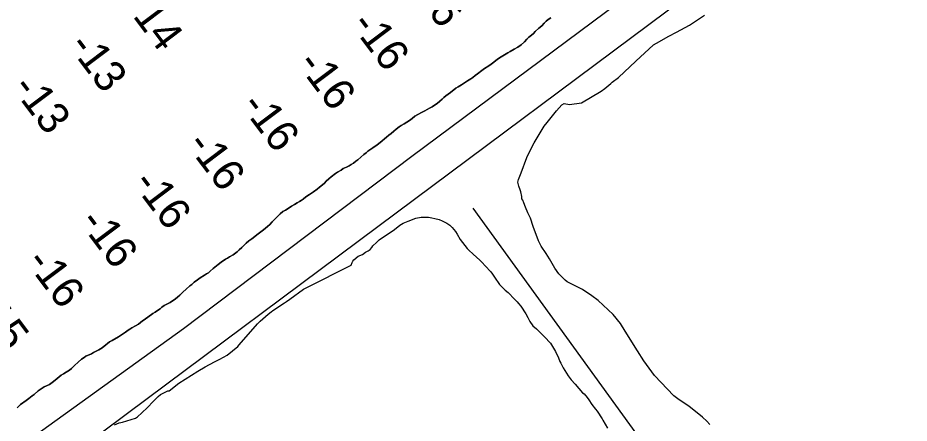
# Model space of a CAD drawing. Extents: x 3683613 to 3738215, y 469626 to 495384.
# Drawn here: x 3693268 to 3694543, y 490673 to 491252 of the extents above; entities that cross this region are included whole.
import ezdxf

# ---------------------------------------------------------------- set-up
doc = ezdxf.new("R2010")
doc.units = 0
for name, color, linetype in [('V-LEVE-TOET', 7, 'Continuous'), ('V-RIVR-JETY', 7, 'Continuous'), ('V-SITE-VEGE', 7, 'Continuous'), ('V-TOPO-SHOR', 7, 'Continuous'), ('V-TOPO-SPOT', 7, 'Continuous')]:
    doc.layers.add(name, color=color, linetype=linetype)

msp = doc.modelspace()

# ---------------------------------------------------------------- linework, layer by layer
at = {"layer": 'V-LEVE-TOET'}
msp.add_lwpolyline([(3692742.2, 490254.9), (3693119.2, 490531), (3693505.2, 490808.5), (3693831.6, 491054.9), (3694164.5, 491302.4), (3694594.4, 491615), (3694776.6, 491744.1), (3694908.8, 491836.2), (3695045.7, 491937.3), (3695073, 491960.6), (3695095.4, 491971.2), (3695099.9, 491970), (3695106.2, 491964.6), (3695111.3, 491953.8), (3695114, 491939.2), (3695107.6, 491925.6), (3695067.8, 491896.4), (3694823.2, 491720.7), (3694504.8, 491489.9), (3694223, 491282.1), (3693783.2, 490953.5), (3693425, 490687.1), (3693111.9, 490453.6), (3692756, 490200.1)], dxfattribs=at)
at = {"layer": 'V-RIVR-JETY'}
for points in [[(3693999.1, 491224.6), (3694002.9, 491227.6), (3694005.5, 491230), (3694007.9, 491232.9), (3694013.4, 491237.5), (3694017.7, 491241.1), (3694021.1, 491244.6), (3694023.9, 491247.6), (3694026.9, 491250), (3694030.3, 491252.6)], [(3693594.9, 490930.5), (3693598.7, 490933.5), (3693602.6, 490936.6), (3693611.9, 490943.6), (3693619.4, 490949.4), (3693622.4, 490951.8), (3693625, 490954.2), (3693628.6, 490957), (3693631.8, 490960.7), (3693635.5, 490964.7), (3693640, 490969), (3693643.2, 490972.2), (3693647.2, 490975.4), (3693650.8, 490977.6), (3693656.1, 490980.8), (3693659.7, 490983.2), (3693663.8, 490985.5), (3693667.6, 490987.9), (3693671, 490989.7), (3693673.5, 490991.5), (3693676.1, 490993.3), (3693680.1, 490996.7), (3693685.4, 490999.9), (3693691, 491003.9), (3693696.3, 491007.7), (3693699.7, 491010.5), (3693703.9, 491013.9), (3693706.7, 491015.9), (3693708.9, 491018.8), (3693712.9, 491022.2), (3693716.4, 491025.2), (3693722.5, 491030), (3693725.3, 491031.8), (3693730.4, 491034.8), (3693733.4, 491037.2), (3693738, 491039.1), (3693741.8, 491041.1), (3693745, 491042.9), (3693748.2, 491044.7), (3693751.8, 491047.5), (3693754.3, 491049.5), (3693758.8, 491053.3), (3693763.1, 491057.1), (3693766.3, 491059.7), (3693768.9, 491062), (3693771.6, 491063.7), (3693775.7, 491066.8), (3693782.2, 491070.9), (3693786.3, 491074.1), (3693789.3, 491076.5), (3693792.7, 491079.6), (3693795.3, 491082), (3693798.7, 491084.6), (3693802.1, 491087), (3693806.1, 491090.6), (3693809.5, 491093.4), (3693813.4, 491096.4), (3693816.6, 491098.4), (3693820.6, 491100.8), (3693828.4, 491105.8), (3693832.3, 491108.6), (3693836.1, 491111.8), (3693840.1, 491114.2), (3693845.6, 491117.1), (3693850.1, 491119.5), (3693853.5, 491121.5), (3693857.1, 491123.5), (3693860.6, 491125.2), (3693864, 491127.4), (3693867.9, 491130), (3693871.9, 491133.4), (3693874.9, 491136), (3693877.5, 491138.5), (3693880.3, 491140.9), (3693883.5, 491143.3), (3693887.1, 491145.7), (3693894.7, 491151.7), (3693897.9, 491153.9), (3693902.8, 491156.7), (3693907, 491159.5), (3693911.1, 491162.2), (3693915.9, 491165), (3693918.9, 491167.2), (3693922.3, 491169.8), (3693925.5, 491172.4), (3693931.7, 491177), (3693935.7, 491179.8), (3693941.9, 491183.8), (3693945.3, 491186.4), (3693948.9, 491189.2), (3693951.7, 491191.2), (3693955.7, 491194.2), (3693959.3, 491196.6), (3693969.1, 491202.6), (3693972.3, 491204.4), (3693978, 491207.5), (3693983.1, 491210.7), (3693988, 491213.9), (3693992.7, 491217.9), (3693996.3, 491221.8), (3693999.1, 491224.6)], [(3693267, 490695), (3693271.9, 490699.7), (3693280, 490705.3), (3693284, 490708.5), (3693288.5, 490712.1), (3693291.5, 490714.3), (3693297.2, 490719.1), (3693299.8, 490721.1), (3693305.7, 490724.9), (3693309.3, 490726.7), (3693313.3, 490728.6), (3693317.4, 490731.2), (3693321.6, 490734.8), (3693324.4, 490737), (3693330, 490741.9), (3693333.3, 490743.6), (3693337, 490746), (3693342, 490749), (3693345, 490751.4), (3693349.3, 490755.7), (3693354.2, 490760.3), (3693359.1, 490764.5), (3693362.8, 490766.9), (3693365.3, 490768.7), (3693373.5, 490772.4), (3693376.5, 490774), (3693383.9, 490777.7), (3693388.6, 490780.7), (3693393.9, 490784.9), (3693396.4, 490786.9), (3693399.2, 490789.2), (3693402.8, 490791.3), (3693411.9, 490796.7), (3693416.6, 490799.5), (3693422.3, 490803.3), (3693425.9, 490805.9), (3693428.5, 490807.6), (3693431, 490809.4), (3693436.3, 490812.4), (3693440.8, 490814.8), (3693446.3, 490819.2), (3693448.9, 490821), (3693461, 490829.8), (3693464.4, 490831.8), (3693467.8, 490834.2), (3693471.8, 490836.6), (3693474.2, 490838.8), (3693477.6, 490841.2), (3693482, 490843.7), (3693485.8, 490845.5), (3693493.5, 490850.7), (3693496.5, 490853.3), (3693499.7, 490856.1), (3693503.9, 490860.2), (3693508.9, 490864.4), (3693514.2, 490869.2), (3693516.8, 490871.2), (3693520.4, 490874.5), (3693525.1, 490878.1), (3693528.7, 490880.7), (3693535.3, 490884.8), (3693538, 490886.4), (3693540.6, 490888), (3693543.1, 490890.2), (3693547.4, 490894.3), (3693554.7, 490899.9), (3693558.9, 490903.3), (3693565.1, 490907.5), (3693568, 490909.1), (3693571, 490910.9), (3693576.1, 490913.8), (3693581.6, 490917.8), (3693584.6, 490920.6), (3693588.3, 490924.3), (3693591.5, 490927.1), (3693594.9, 490930.5)]]:
    msp.add_lwpolyline(points, dxfattribs=at)
at = {"layer": 'V-SITE-VEGE'}
for points in [[(3694257.8, 490671.2), (3694253.5, 490676.2), (3694247.6, 490681.6), (3694228, 490697.4), (3694214.2, 490706.3), (3694206.3, 490712.1), (3694178.7, 490741.1), (3694163.6, 490762), (3694154.4, 490776.3), (3694136.7, 490804.6), (3694130.2, 490815.6), (3694119.8, 490828.4), (3694098.3, 490848.3), (3694089.2, 490855), (3694075.8, 490864.2), (3694071.1, 490866.4), (3694054, 490875.3), (3694050.9, 490877.4), (3694041.9, 490886.5), (3694036.1, 490894.7), (3694028.5, 490908.2), (3694023.9, 490915.6), (3694016.6, 490926.3), (3694012.8, 490933.6), (3694005, 490954.3), (3694001.3, 490966.1), (3693998.6, 490971.8), (3693997.5, 490973.8), (3693994.1, 490981.6), (3693991.9, 490988.1), (3693990.4, 490991.7), (3693989.2, 490993.8), (3693988.9, 490997), (3693987.5, 491003.9), (3693986.4, 491006.7), (3693984.6, 491012), (3693983.1, 491017.7), (3693984.4, 491021.2), (3693988.3, 491030.8), (3693996.2, 491052.6), (3694000.9, 491062.9), (3694006.9, 491073.6), (3694021.2, 491097.7), (3694025.4, 491102.8), (3694027.1, 491105.2), (3694038.8, 491119.3), (3694046.2, 491127.9), (3694049.5, 491130.2), (3694057.1, 491128.4), (3694074.5, 491130.7), (3694102.3, 491147.5), (3694107.6, 491151.4), (3694116.3, 491158.8), (3694118.3, 491160.7), (3694127.4, 491167.3), (3694152.2, 491190.7), (3694177.4, 491213.6), (3694181.5, 491216.3), (3694199.4, 491226.2), (3694210.4, 491231.9), (3694228.8, 491241.8), (3694250.1, 491256.1)], [(3693826.5, 490961.8), (3693837.5, 490965.9), (3693844.8, 490967.6), (3693855.6, 490967.3), (3693860.4, 490966.8), (3693864.8, 490965.8), (3693870.8, 490964.1), (3693875.2, 490962.3), (3693881.9, 490958.9), (3693885.8, 490956), (3693889.3, 490952.7), (3693894, 490946.9), (3693896.7, 490943.2), (3693900.9, 490935.5), (3693910.9, 490922.7), (3693913.3, 490920.2), (3693919.2, 490914.8), (3693928.9, 490906.1), (3693932.5, 490902.8), (3693936.7, 490897.8), (3693944.5, 490889.2), (3693947.2, 490885.9), (3693949.9, 490881.8), (3693957.2, 490871.5), (3693959.2, 490869.4), (3693965.4, 490863.2), (3693969.4, 490859.9), (3693978.7, 490850.4), (3693982.2, 490846.7), (3693984.2, 490844.2), (3693987.7, 490840.5), (3693994.6, 490829.4), (3693997.6, 490824.1), (3694000.7, 490818.4), (3694004.9, 490812.2), (3694010, 490808.1), (3694013.9, 490803.9), (3694021.3, 490796.5), (3694029.9, 490787.4), (3694034.5, 490780.4), (3694037.2, 490775.5), (3694041.7, 490766.5), (3694043.6, 490761.3), (3694044.7, 490758.8), (3694048.2, 490752.3), (3694055.5, 490740.8), (3694059.7, 490735.1), (3694065.5, 490728.9), (3694076, 490716.5), (3694078, 490715.2), (3694082.7, 490709.9), (3694085, 490706.6), (3694089.2, 490699.7), (3694094.2, 490693.1), (3694096.9, 490690.2), (3694103.9, 490679.1), (3694105, 490677.5), (3694111.5, 490666)], [(3693406.5, 490670.8), (3693413, 490673.8), (3693417.8, 490674.5), (3693436.5, 490680.4), (3693439.4, 490682.3), (3693445.6, 490688.1), (3693453.8, 490695.5), (3693461.7, 490704.1), (3693465.4, 490708), (3693468.7, 490711.2), (3693472.4, 490714.3), (3693476.1, 490716.2), (3693482.6, 490719.2), (3693484.7, 490719.5), (3693498.2, 490730.4), (3693525.7, 490747.6), (3693535.9, 490753.8), (3693549.4, 490761), (3693553, 490762.9), (3693557.1, 490764.8), (3693567.3, 490770.5), (3693583, 490782.9), (3693584.6, 490785.3), (3693610.8, 490815), (3693614.6, 490818.9), (3693626.1, 490829.1), (3693630.6, 490832.1), (3693632.7, 490834.1), (3693649.5, 490845.2), (3693652.3, 490846.8), (3693657.3, 490850.2), (3693676.6, 490864.5), (3693681.5, 490867.2), (3693745.1, 490899.1), (3693746.4, 490902.6), (3693747.3, 490904.6), (3693748.9, 490906.6), (3693754.7, 490911.6), (3693761.2, 490914.3), (3693765.3, 490917.4), (3693769.4, 490919.2), (3693771.9, 490921.2), (3693774.4, 490924.3), (3693776.1, 490926.7), (3693781, 490931.4), (3693785.1, 490934.9), (3693791.3, 490939.5), (3693795, 490941.8), (3693806.9, 490949.9), (3693814.3, 490956.1), (3693819.2, 490958.8), (3693826.5, 490961.8)]]:
    msp.add_lwpolyline(points, dxfattribs=at)
at = {"layer": 'V-TOPO-SHOR'}
msp.add_line((3694185.3, 490613.9), (3693919.6, 490980.6), dxfattribs=at)
for points in [[(3694030.3, 491252.6), (3694026.9, 491250), (3694023.9, 491247.6), (3694021.1, 491244.6), (3694017.7, 491241.1), (3694013.4, 491237.5), (3694007.9, 491232.9), (3694005.5, 491230), (3694002.9, 491227.6), (3693999.1, 491224.6), (3693996.3, 491221.8), (3693992.7, 491217.9), (3693988, 491213.9), (3693983.1, 491210.7), (3693978, 491207.5), (3693972.3, 491204.4), (3693969.1, 491202.6), (3693959.3, 491196.6), (3693955.7, 491194.2), (3693951.7, 491191.2), (3693948.9, 491189.2), (3693945.3, 491186.4), (3693941.9, 491183.8), (3693935.7, 491179.8), (3693931.7, 491177), (3693925.5, 491172.4), (3693922.3, 491169.8), (3693918.9, 491167.2), (3693915.9, 491165), (3693911.1, 491162.2), (3693907, 491159.5), (3693902.8, 491156.7), (3693897.9, 491153.9), (3693894.7, 491151.7), (3693887.1, 491145.7), (3693883.5, 491143.3), (3693880.3, 491140.9), (3693877.5, 491138.5), (3693874.9, 491136), (3693871.9, 491133.4), (3693867.9, 491130), (3693864, 491127.4), (3693860.6, 491125.2), (3693857.1, 491123.5), (3693853.5, 491121.5), (3693850.1, 491119.5), (3693845.6, 491117.1), (3693840.1, 491114.2), (3693836.1, 491111.8), (3693832.3, 491108.6), (3693828.4, 491105.8), (3693820.6, 491100.8), (3693816.6, 491098.4), (3693813.4, 491096.4), (3693809.5, 491093.4), (3693806.1, 491090.6), (3693802.1, 491087), (3693798.7, 491084.6), (3693795.3, 491082), (3693792.7, 491079.6), (3693789.3, 491076.5), (3693786.3, 491074.1), (3693782.2, 491070.9), (3693775.7, 491066.8), (3693771.6, 491063.7), (3693768.9, 491062), (3693766.3, 491059.7), (3693763.1, 491057.1), (3693758.8, 491053.3), (3693754.3, 491049.5), (3693751.8, 491047.5), (3693748.2, 491044.7), (3693745, 491042.9), (3693741.8, 491041.1), (3693738, 491039.1), (3693733.4, 491037.2)], [(3693999.1, 491224.6), (3694002.9, 491227.6), (3694005.5, 491230), (3694007.9, 491232.9), (3694013.4, 491237.5), (3694017.7, 491241.1), (3694021.1, 491244.6), (3694023.9, 491247.6), (3694026.9, 491250), (3694030.3, 491252.6)], [(3693594.9, 490930.5), (3693598.7, 490933.5), (3693602.6, 490936.6), (3693611.9, 490943.6), (3693619.4, 490949.4), (3693622.4, 490951.8), (3693625, 490954.2), (3693628.6, 490957), (3693631.8, 490960.7), (3693635.5, 490964.7), (3693640, 490969), (3693643.2, 490972.2), (3693647.2, 490975.4), (3693650.8, 490977.6), (3693656.1, 490980.8), (3693659.7, 490983.2), (3693663.8, 490985.5), (3693667.6, 490987.9), (3693671, 490989.7), (3693673.5, 490991.5), (3693676.1, 490993.3), (3693680.1, 490996.7), (3693685.4, 490999.9), (3693691, 491003.9), (3693696.3, 491007.7), (3693699.7, 491010.5), (3693703.9, 491013.9), (3693706.7, 491015.9), (3693708.9, 491018.8), (3693712.9, 491022.2), (3693716.4, 491025.2), (3693722.5, 491030), (3693725.3, 491031.8), (3693730.4, 491034.8), (3693733.4, 491037.2), (3693738, 491039.1), (3693741.8, 491041.1), (3693745, 491042.9), (3693748.2, 491044.7), (3693751.8, 491047.5), (3693754.3, 491049.5), (3693758.8, 491053.3), (3693763.1, 491057.1), (3693766.3, 491059.7), (3693768.9, 491062), (3693771.6, 491063.7), (3693775.7, 491066.8), (3693782.2, 491070.9), (3693786.3, 491074.1), (3693789.3, 491076.5), (3693792.7, 491079.6), (3693795.3, 491082), (3693798.7, 491084.6), (3693802.1, 491087), (3693806.1, 491090.6), (3693809.5, 491093.4), (3693813.4, 491096.4), (3693816.6, 491098.4), (3693820.6, 491100.8), (3693828.4, 491105.8), (3693832.3, 491108.6), (3693836.1, 491111.8), (3693840.1, 491114.2), (3693845.6, 491117.1), (3693850.1, 491119.5), (3693853.5, 491121.5), (3693857.1, 491123.5), (3693860.6, 491125.2), (3693864, 491127.4), (3693867.9, 491130), (3693871.9, 491133.4), (3693874.9, 491136), (3693877.5, 491138.5), (3693880.3, 491140.9), (3693883.5, 491143.3), (3693887.1, 491145.7), (3693894.7, 491151.7), (3693897.9, 491153.9), (3693902.8, 491156.7), (3693907, 491159.5), (3693911.1, 491162.2), (3693915.9, 491165), (3693918.9, 491167.2), (3693922.3, 491169.8), (3693925.5, 491172.4), (3693931.7, 491177), (3693935.7, 491179.8), (3693941.9, 491183.8), (3693945.3, 491186.4), (3693948.9, 491189.2), (3693951.7, 491191.2), (3693955.7, 491194.2), (3693959.3, 491196.6), (3693969.1, 491202.6), (3693972.3, 491204.4), (3693978, 491207.5), (3693983.1, 491210.7), (3693988, 491213.9), (3693992.7, 491217.9), (3693996.3, 491221.8), (3693999.1, 491224.6)], [(3693733.4, 491037.2), (3693730.4, 491034.8), (3693725.3, 491031.8), (3693722.5, 491030), (3693716.4, 491025.2), (3693712.9, 491022.2), (3693708.9, 491018.8), (3693706.7, 491015.9), (3693703.9, 491013.9), (3693699.7, 491010.5), (3693696.3, 491007.7), (3693691, 491003.9), (3693685.4, 490999.9), (3693680.1, 490996.7), (3693676.1, 490993.3), (3693673.5, 490991.5), (3693671, 490989.7), (3693667.6, 490987.9), (3693663.8, 490985.5), (3693659.7, 490983.2), (3693656.1, 490980.8), (3693650.8, 490977.6), (3693647.2, 490975.4), (3693643.2, 490972.2), (3693640, 490969), (3693635.5, 490964.7), (3693631.8, 490960.7), (3693628.6, 490957), (3693625, 490954.2), (3693622.4, 490951.8), (3693619.4, 490949.4), (3693611.9, 490943.6), (3693602.6, 490936.6), (3693598.7, 490933.5), (3693594.9, 490930.5), (3693591.5, 490927.1), (3693588.3, 490924.3), (3693584.6, 490920.6), (3693581.6, 490917.8), (3693576.1, 490913.8), (3693571, 490910.9), (3693568, 490909.1), (3693565.1, 490907.5), (3693558.9, 490903.3), (3693554.7, 490899.9), (3693547.4, 490894.3), (3693543.1, 490890.2), (3693540.6, 490888), (3693538, 490886.4), (3693535.3, 490884.8), (3693528.7, 490880.7), (3693525.1, 490878.1), (3693520.4, 490874.5), (3693516.8, 490871.2), (3693514.2, 490869.2), (3693508.9, 490864.4), (3693503.9, 490860.2), (3693499.7, 490856.1), (3693496.5, 490853.3), (3693493.5, 490850.7), (3693485.8, 490845.5), (3693482, 490843.7), (3693477.6, 490841.2), (3693474.2, 490838.8), (3693471.8, 490836.6), (3693467.8, 490834.2), (3693464.4, 490831.8), (3693461, 490829.8), (3693448.9, 490821), (3693446.3, 490819.2), (3693440.8, 490814.8), (3693436.3, 490812.4), (3693431, 490809.4), (3693428.5, 490807.6), (3693425.9, 490805.9), (3693422.3, 490803.3), (3693416.6, 490799.5), (3693411.9, 490796.7), (3693402.8, 490791.3), (3693399.2, 490789.2), (3693396.4, 490786.9), (3693393.9, 490784.9), (3693388.6, 490780.7), (3693383.9, 490777.7), (3693376.5, 490774), (3693373.5, 490772.4), (3693365.3, 490768.7), (3693362.8, 490766.9), (3693359.1, 490764.5), (3693354.2, 490760.3), (3693349.3, 490755.7), (3693345, 490751.4), (3693342, 490749), (3693337, 490746), (3693333.3, 490743.6), (3693330, 490741.9), (3693324.4, 490737), (3693321.6, 490734.8), (3693317.4, 490731.2), (3693313.3, 490728.6), (3693309.3, 490726.7)], [(3693267, 490695), (3693271.9, 490699.7), (3693280, 490705.3), (3693284, 490708.5), (3693288.5, 490712.1), (3693291.5, 490714.3), (3693297.2, 490719.1), (3693299.8, 490721.1), (3693305.7, 490724.9), (3693309.3, 490726.7), (3693313.3, 490728.6), (3693317.4, 490731.2), (3693321.6, 490734.8), (3693324.4, 490737), (3693330, 490741.9), (3693333.3, 490743.6), (3693337, 490746), (3693342, 490749), (3693345, 490751.4), (3693349.3, 490755.7), (3693354.2, 490760.3), (3693359.1, 490764.5), (3693362.8, 490766.9), (3693365.3, 490768.7), (3693373.5, 490772.4), (3693376.5, 490774), (3693383.9, 490777.7), (3693388.6, 490780.7), (3693393.9, 490784.9), (3693396.4, 490786.9), (3693399.2, 490789.2), (3693402.8, 490791.3), (3693411.9, 490796.7), (3693416.6, 490799.5), (3693422.3, 490803.3), (3693425.9, 490805.9), (3693428.5, 490807.6), (3693431, 490809.4), (3693436.3, 490812.4), (3693440.8, 490814.8), (3693446.3, 490819.2), (3693448.9, 490821), (3693461, 490829.8), (3693464.4, 490831.8), (3693467.8, 490834.2), (3693471.8, 490836.6), (3693474.2, 490838.8), (3693477.6, 490841.2), (3693482, 490843.7), (3693485.8, 490845.5), (3693493.5, 490850.7), (3693496.5, 490853.3), (3693499.7, 490856.1), (3693503.9, 490860.2), (3693508.9, 490864.4), (3693514.2, 490869.2), (3693516.8, 490871.2), (3693520.4, 490874.5), (3693525.1, 490878.1), (3693528.7, 490880.7), (3693535.3, 490884.8), (3693538, 490886.4), (3693540.6, 490888), (3693543.1, 490890.2), (3693547.4, 490894.3), (3693554.7, 490899.9), (3693558.9, 490903.3), (3693565.1, 490907.5), (3693568, 490909.1), (3693571, 490910.9), (3693576.1, 490913.8), (3693581.6, 490917.8), (3693584.6, 490920.6), (3693588.3, 490924.3), (3693591.5, 490927.1), (3693594.9, 490930.5)], [(3693309.3, 490726.7), (3693305.7, 490724.9), (3693299.8, 490721.1), (3693297.2, 490719.1), (3693291.5, 490714.3), (3693288.5, 490712.1), (3693284, 490708.5), (3693280, 490705.3), (3693271.9, 490699.7), (3693267, 490695)]]:
    msp.add_lwpolyline(points, dxfattribs=at)

# ---------------------------------------------------------------- texts
at = {"layer": 'V-TOPO-SPOT'}
for s, p in [('-16', (3693821.3, 491304.5)), ('-14', (3693419.5, 491271)), ('-16', (3693743.2, 491242.5)), ('-13', (3693339.3, 491212)), ('-16', (3693666.3, 491186.4)), ('-13', (3693258.5, 491152.2)), ('-16', (3693585.9, 491126.7)), ('-16', (3693508.1, 491071.1)), ('-16', (3693431.1, 491015.9)), ('-16', (3693354.7, 490960.5)), ('-16', (3693278.3, 490903.5)), ('-15', (3693198.9, 490842.6))]:
    msp.add_text(s, height=45, rotation=306.9347, dxfattribs=at).set_placement(p)

doc.saveas('drawing.dxf')
